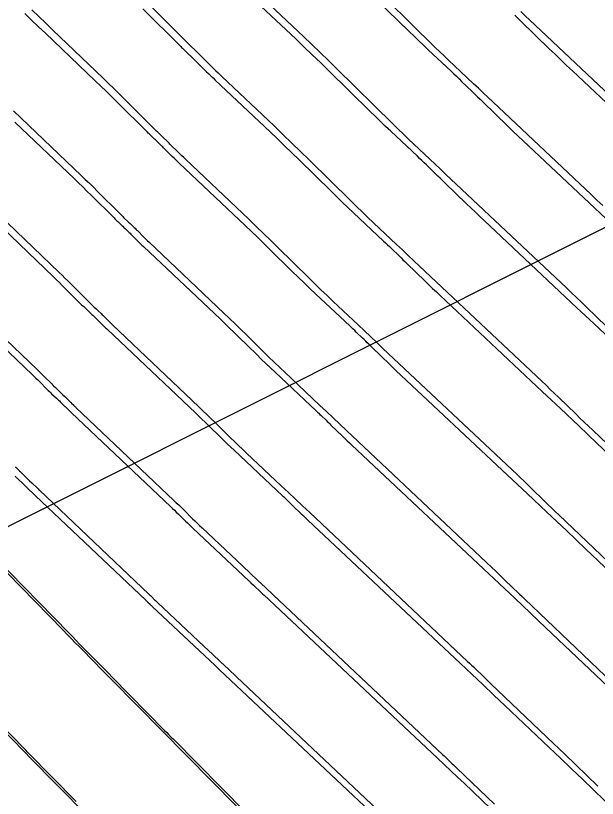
# Model space of a CAD drawing. Extents: x 954385 to 988206, y 1868364 to 1924553.
# Drawn here: x 955472.43 to 955493.03, y 1923341.77 to 1923369.5 of the extents above; entities that cross this region are included whole.
import ezdxf

# ---------------------------------------------------------------- set-up
doc = ezdxf.new("R2010")
doc.units = 0
for name, color, linetype in [('16', 7, 'Continuous'), ('26', 7, 'Continuous'), ('6', 7, 'Continuous'), ('7', 7, 'Continuous')]:
    doc.layers.add(name, color=color, linetype=linetype)

msp = doc.modelspace()

# ---------------------------------------------------------------- linework, layer by layer
at = {"layer": '16'}
for points in [[(955493.224, 1923362.774), (955493.018, 1923362.97), (955492.811, 1923363.166), (955489.331, 1923366.445), (955489.159, 1923366.607), (955488.988, 1923366.769), (955488.816, 1923366.93), (955488.645, 1923367.092), (955487.959, 1923367.738), (955487.788, 1923367.901), (955487.618, 1923368.064), (955487.449, 1923368.227), (955487.28, 1923368.392), (955484.732, 1923370.899)], [(955481.023, 1923370.281), (955482.621, 1923368.763), (955482.916, 1923368.481), (955483.21, 1923368.199), (955483.503, 1923367.914), (955483.794, 1923367.629), (955485.789, 1923365.666), (955485.974, 1923365.486), (955486.159, 1923365.307), (955486.345, 1923365.128), (955486.532, 1923364.951), (955487.283, 1923364.243), (955487.47, 1923364.066), (955487.658, 1923363.889), (955487.846, 1923363.713), (955488.033, 1923363.536), (955491.936, 1923359.858), (955492.116, 1923359.688), (955492.294, 1923359.518), (955492.472, 1923359.348), (955492.65, 1923359.176), (955493.359, 1923358.49)], [(955495.659, 1923348.012), (955491.665, 1923351.821), (955491.541, 1923351.939), (955491.418, 1923352.057), (955491.295, 1923352.176), (955491.172, 1923352.295), (955490.681, 1923352.77), (955490.558, 1923352.889), (955490.434, 1923353.007), (955490.31, 1923353.125), (955490.186, 1923353.242), (955485.438, 1923357.716), (955485.218, 1923357.924), (955484.998, 1923358.131), (955484.778, 1923358.338), (955484.558, 1923358.546), (955483.678, 1923359.375), (955483.459, 1923359.583), (955483.241, 1923359.792), (955483.023, 1923360.003), (955482.807, 1923360.214), (955481.716, 1923361.288), (955481.461, 1923361.537), (955481.206, 1923361.785), (955480.949, 1923362.032), (955480.692, 1923362.278), (955478.438, 1923364.418), (955478.378, 1923364.476), (955478.317, 1923364.534), (955478.257, 1923364.593), (955478.198, 1923364.652), (955477.892, 1923364.956), (955477.866, 1923364.982), (955477.84, 1923365.007), (955477.814, 1923365.033), (955477.788, 1923365.058), (955477.656, 1923365.184), (955477.576, 1923365.26), (955477.445, 1923365.386), (955477.414, 1923365.416), (955477.384, 1923365.445), (955477.354, 1923365.475), (955477.323, 1923365.505), (955476.273, 1923366.553), (955476.088, 1923366.737), (955475.901, 1923366.92), (955475.714, 1923367.103), (955475.525, 1923367.284), (955473.736, 1923368.998), (955473.491, 1923369.233), (955473.246, 1923369.469), (955473.002, 1923369.705)], [(955477.222, 1923369.828), (955478.53, 1923368.523), (955478.557, 1923368.495), (955478.584, 1923368.469), (955478.612, 1923368.442), (955478.64, 1923368.415), (955478.782, 1923368.278), (955478.854, 1923368.21), (955478.949, 1923368.118), (955478.973, 1923368.095), (955478.997, 1923368.072), (955479.021, 1923368.049), (955479.044, 1923368.026), (955479.435, 1923367.637), (955479.508, 1923367.564), (955479.582, 1923367.492), (955479.656, 1923367.421), (955479.731, 1923367.35), (955481.578, 1923365.595), (955481.893, 1923365.294), (955482.208, 1923364.991), (955482.521, 1923364.688), (955482.832, 1923364.382), (955484.298, 1923362.94), (955484.499, 1923362.744), (955484.7, 1923362.549), (955484.902, 1923362.356), (955485.105, 1923362.163), (955485.92, 1923361.395), (955486.124, 1923361.202), (955486.328, 1923361.01), (955486.532, 1923360.818), (955486.736, 1923360.626), (955491.061, 1923356.55), (955491.213, 1923356.406), (955491.364, 1923356.262), (955491.515, 1923356.118), (955491.665, 1923355.973), (955492.265, 1923355.392), (955492.416, 1923355.247), (955492.566, 1923355.102), (955492.717, 1923354.958), (955492.868, 1923354.814), (955498.129, 1923349.795)], [(955493.686, 1923366.474), (955490.629, 1923369.355), (955490.473, 1923369.501), (955490.318, 1923369.648)], [(955472.354, 1923366.136), (955472.626, 1923365.874), (955474.747, 1923363.844), (955474.892, 1923363.703), (955475.037, 1923363.563), (955475.181, 1923363.421), (955475.325, 1923363.278), (955476.117, 1923362.488), (955476.15, 1923362.455), (955476.184, 1923362.422), (955476.217, 1923362.39), (955476.251, 1923362.357), (955476.423, 1923362.192), (955476.481, 1923362.136), (955476.626, 1923361.998), (955476.655, 1923361.97), (955476.684, 1923361.942), (955476.712, 1923361.914), (955476.741, 1923361.886), (955476.96, 1923361.668), (955477.006, 1923361.622), (955477.053, 1923361.577), (955477.099, 1923361.531), (955477.146, 1923361.487), (955479.806, 1923358.96), (955480.005, 1923358.77), (955480.204, 1923358.579), (955480.402, 1923358.387), (955480.599, 1923358.194), (955481.386, 1923357.42), (955481.583, 1923357.227), (955481.781, 1923357.035), (955481.98, 1923356.844), (955482.18, 1923356.654), (955483.196, 1923355.697), (955483.432, 1923355.474), (955483.668, 1923355.252), (955483.904, 1923355.029), (955484.14, 1923354.807), (955489.311, 1923349.934), (955489.408, 1923349.843), (955489.504, 1923349.751), (955489.6, 1923349.659), (955489.696, 1923349.567), (955490.078, 1923349.197), (955490.174, 1923349.104), (955490.27, 1923349.012), (955490.366, 1923348.92), (955490.462, 1923348.828), (955493.57, 1923345.864)], [(955471.517, 1923362.75), (955473.968, 1923360.403), (955474.071, 1923360.304), (955474.173, 1923360.205), (955474.275, 1923360.105), (955474.376, 1923360.004), (955474.911, 1923359.47), (955474.947, 1923359.435), (955474.983, 1923359.399), (955475.02, 1923359.364), (955475.056, 1923359.329), (955475.213, 1923359.179), (955475.275, 1923359.118), (955475.338, 1923359.058), (955475.464, 1923358.938), (955475.496, 1923358.907), (955475.527, 1923358.877), (955475.558, 1923358.846), (955475.589, 1923358.816), (955475.723, 1923358.683), (955475.755, 1923358.651), (955475.788, 1923358.619), (955475.821, 1923358.587), (955475.854, 1923358.555), (955478.92, 1923355.643), (955479.061, 1923355.508), (955479.202, 1923355.372), (955479.343, 1923355.236), (955479.483, 1923355.099), (955480.041, 1923354.55), (955480.18, 1923354.413), (955480.321, 1923354.277), (955480.462, 1923354.142), (955480.604, 1923354.007), (955481.833, 1923352.848), (955482.086, 1923352.611), (955482.338, 1923352.373), (955482.59, 1923352.135), (955482.843, 1923351.897), (955488.436, 1923346.626), (955488.505, 1923346.561), (955488.574, 1923346.495), (955488.643, 1923346.43), (955488.711, 1923346.364), (955488.985, 1923346.099), (955489.053, 1923346.033), (955489.121, 1923345.967), (955489.19, 1923345.901), (955489.259, 1923345.835), (955491.481, 1923343.716), (955491.874, 1923343.34), (955492.266, 1923342.964), (955492.657, 1923342.586), (955493.048, 1923342.208)], [(955470.407, 1923359.626), (955473.189, 1923356.963), (955473.249, 1923356.905), (955473.309, 1923356.847), (955473.368, 1923356.788), (955473.428, 1923356.729), (955473.705, 1923356.453), (955473.744, 1923356.414), (955473.783, 1923356.376), (955473.822, 1923356.338), (955473.861, 1923356.3), (955474.031, 1923356.138), (955474.099, 1923356.073), (955474.167, 1923356.007), (955474.332, 1923355.849), (955474.351, 1923355.831), (955474.371, 1923355.812), (955474.39, 1923355.793), (955474.409, 1923355.774), (955474.485, 1923355.698), (955474.504, 1923355.68), (955474.523, 1923355.661), (955474.543, 1923355.642), (955474.562, 1923355.624), (955478.034, 1923352.326), (955478.117, 1923352.246), (955478.201, 1923352.166), (955478.284, 1923352.085), (955478.366, 1923352.005), (955478.696, 1923351.681), (955478.778, 1923351.6), (955478.861, 1923351.519), (955478.944, 1923351.439), (955479.028, 1923351.36), (955480.471, 1923350), (955480.739, 1923349.747), (955481.008, 1923349.493), (955481.276, 1923349.24), (955481.545, 1923348.987), (955487.561, 1923343.318), (955487.603, 1923343.279), (955487.644, 1923343.24), (955487.685, 1923343.2), (955487.726, 1923343.16), (955487.891, 1923343.001), (955487.932, 1923342.961), (955487.973, 1923342.922), (955488.015, 1923342.882), (955488.056, 1923342.843), (955489.392, 1923341.568)], [(955472.41, 1923353.523), (955472.427, 1923353.506), (955472.445, 1923353.489), (955472.462, 1923353.472), (955472.479, 1923353.455), (955472.548, 1923353.387), (955472.565, 1923353.369), (955472.582, 1923353.353), (955472.6, 1923353.336), (955472.617, 1923353.319), (955472.849, 1923353.097), (955472.922, 1923353.027), (955472.995, 1923352.957), (955473.203, 1923352.758), (955473.22, 1923352.742), (955473.253, 1923352.708), (955473.264, 1923352.697), (955473.27, 1923352.692), (955477.148, 1923349.008), (955477.173, 1923348.984), (955477.199, 1923348.959), (955477.224, 1923348.935), (955477.25, 1923348.91), (955477.35, 1923348.811), (955477.376, 1923348.786), (955477.401, 1923348.762), (955477.427, 1923348.737), (955477.452, 1923348.713), (955479.109, 1923347.151), (955479.393, 1923346.883), (955479.678, 1923346.614), (955479.963, 1923346.346), (955480.247, 1923346.078), (955486.686, 1923340.01)], [(955484.678, 1923337.012), (955475.828, 1923345.976), (955475.684, 1923346.122), (955475.541, 1923346.267), (955475.398, 1923346.413), (955475.254, 1923346.559), (955474.682, 1923347.143), (955474.539, 1923347.288), (955474.395, 1923347.434), (955474.252, 1923347.58), (955474.109, 1923347.726), (955471.612, 1923350.273)], [(955469.098, 1923347.126), (955472.761, 1923343.392), (955472.794, 1923343.359), (955472.893, 1923343.258), (955482.077, 1923333.956)]]:
    msp.add_lwpolyline(points, dxfattribs=at)
at = {"layer": '26'}
msp.add_lwpolyline([(955507.131, 1923368.928), (955447.975, 1923339.285), (955451.276, 1923344.295), (955447.975, 1923339.285), (955453.965, 1923338.931)], dxfattribs=at)
at = {"layer": '6'}
msp.add_lwpolyline([(955495.502, 1923347.868), (955492.625, 1923350.603), (955491.933, 1923351.259), (955491.241, 1923351.915), (955490.547, 1923352.569), (955489.852, 1923353.223), (955485.899, 1923356.937), (955485.791, 1923357.039), (955485.683, 1923357.142), (955485.575, 1923357.245), (955485.468, 1923357.348), (955484.938, 1923357.862), (955484.882, 1923357.916), (955484.827, 1923357.97), (955484.771, 1923358.024), (955484.715, 1923358.078), (955484.493, 1923358.294), (955484.438, 1923358.348), (955484.382, 1923358.401), (955484.325, 1923358.455), (955484.269, 1923358.508), (955483.064, 1923359.639), (955482.852, 1923359.839), (955482.642, 1923360.04), (955482.433, 1923360.242), (955482.225, 1923360.444), (955481.395, 1923361.259), (955481.187, 1923361.462), (955480.978, 1923361.664), (955480.768, 1923361.865), (955480.557, 1923362.065), (955478.222, 1923364.276), (955478.16, 1923364.335), (955478.098, 1923364.395), (955478.037, 1923364.455), (955477.976, 1923364.515), (955477.662, 1923364.826), (955477.636, 1923364.852), (955477.61, 1923364.877), (955477.584, 1923364.903), (955477.558, 1923364.928), (955477.453, 1923365.028), (955477.426, 1923365.054), (955477.4, 1923365.079), (955477.374, 1923365.104), (955477.347, 1923365.129), (955477.216, 1923365.253), (955477.186, 1923365.283), (955477.155, 1923365.312), (955477.125, 1923365.341), (955477.095, 1923365.371), (955476.013, 1923366.447), (955475.822, 1923366.635), (955475.631, 1923366.823), (955475.438, 1923367.01), (955475.244, 1923367.195), (955473.48, 1923368.88), (955473.236, 1923369.113), (955472.993, 1923369.347), (955472.751, 1923369.581)], dxfattribs=at)
at = {"layer": '7'}
for points in [[(955484.419, 1923370.849), (955486.374, 1923368.932), (955486.538, 1923368.772), (955486.703, 1923368.612), (955486.869, 1923368.454), (955487.036, 1923368.297), (955487.849, 1923367.533), (955487.943, 1923367.444), (955488.038, 1923367.354), (955488.132, 1923367.264), (955488.225, 1923367.174), (955488.598, 1923366.811), (955488.692, 1923366.72), (955488.785, 1923366.63), (955488.878, 1923366.539), (955488.972, 1923366.449), (955489.863, 1923365.586), (955490.043, 1923365.412), (955490.223, 1923365.239), (955490.405, 1923365.067), (955490.587, 1923364.896), (955493.538, 1923362.123)], [(955493.508, 1923358.027), (955492.909, 1923358.592), (955492.309, 1923359.156), (955489.024, 1923362.243), (955488.867, 1923362.391), (955488.71, 1923362.54), (955488.554, 1923362.69), (955488.398, 1923362.84), (955487.627, 1923363.586), (955487.546, 1923363.665), (955487.466, 1923363.743), (955487.385, 1923363.821), (955487.304, 1923363.9), (955486.981, 1923364.214), (955486.9, 1923364.292), (955486.819, 1923364.37), (955486.737, 1923364.448), (955486.656, 1923364.525), (955485.716, 1923365.407), (955485.532, 1923365.581), (955485.35, 1923365.755), (955485.168, 1923365.93), (955484.987, 1923366.106), (955483.508, 1923367.556), (955483.22, 1923367.838), (955482.929, 1923368.119), (955482.638, 1923368.399), (955482.346, 1923368.677), (955480.768, 1923370.17)], [(955476.929, 1923369.749), (955478.279, 1923368.407), (955478.306, 1923368.381), (955478.333, 1923368.354), (955478.36, 1923368.328), (955478.388, 1923368.301), (955478.506, 1923368.189), (955478.53, 1923368.166), (955478.554, 1923368.144), (955478.577, 1923368.121), (955478.601, 1923368.098), (955478.696, 1923368.008), (955478.719, 1923367.985), (955478.743, 1923367.962), (955478.766, 1923367.939), (955478.789, 1923367.916), (955479.192, 1923367.517), (955479.267, 1923367.443), (955479.343, 1923367.369), (955479.419, 1923367.296), (955479.495, 1923367.223), (955481.437, 1923365.384), (955481.696, 1923365.138), (955481.954, 1923364.891), (955482.21, 1923364.643), (955482.465, 1923364.394), (955483.6, 1923363.281), (955483.798, 1923363.089), (955483.996, 1923362.897), (955484.195, 1923362.707), (955484.396, 1923362.518), (955485.462, 1923361.516), (955485.531, 1923361.451), (955485.6, 1923361.386), (955485.669, 1923361.32), (955485.737, 1923361.254), (955486.01, 1923360.989), (955486.078, 1923360.922), (955486.146, 1923360.856), (955486.214, 1923360.79), (955486.283, 1923360.724), (955486.933, 1923360.094), (955487.065, 1923359.967), (955487.196, 1923359.841), (955487.329, 1923359.715), (955487.462, 1923359.59), (955491.081, 1923356.19), (955491.728, 1923355.581), (955492.374, 1923354.971), (955493.019, 1923354.36), (955493.664, 1923353.748)], [(955494.766, 1923365.09), (955492.149, 1923367.548), (955491.943, 1923367.743), (955491.737, 1923367.939), (955491.532, 1923368.135), (955491.328, 1923368.332), (955490.317, 1923369.311), (955490.211, 1923369.413), (955490.104, 1923369.516)], [(955472.4, 1923365.732), (955474.505, 1923363.721), (955474.654, 1923363.578), (955474.802, 1923363.434), (955474.95, 1923363.29), (955475.097, 1923363.144), (955475.911, 1923362.335), (955475.944, 1923362.302), (955475.978, 1923362.27), (955476.011, 1923362.238), (955476.045, 1923362.206), (955476.189, 1923362.069), (955476.218, 1923362.041), (955476.247, 1923362.014), (955476.275, 1923361.986), (955476.304, 1923361.958), (955476.42, 1923361.848), (955476.448, 1923361.82), (955476.477, 1923361.792), (955476.506, 1923361.764), (955476.534, 1923361.736), (955476.759, 1923361.513), (955476.806, 1923361.467), (955476.854, 1923361.42), (955476.901, 1923361.375), (955476.949, 1923361.329), (955479.677, 1923358.746), (955479.84, 1923358.592), (955480.002, 1923358.436), (955480.163, 1923358.28), (955480.324, 1923358.123), (955480.965, 1923357.494), (955481.126, 1923357.337), (955481.288, 1923357.181), (955481.45, 1923357.026), (955481.613, 1923356.872), (955483.076, 1923355.499), (955483.119, 1923355.458), (955483.163, 1923355.417), (955483.206, 1923355.375), (955483.249, 1923355.334), (955483.421, 1923355.166), (955483.464, 1923355.125), (955483.507, 1923355.083), (955483.55, 1923355.041), (955483.593, 1923355), (955484.003, 1923354.602), (955484.086, 1923354.522), (955484.17, 1923354.443), (955484.253, 1923354.363), (955484.337, 1923354.284), (955489.001, 1923349.902), (955489.554, 1923349.381), (955490.107, 1923348.859), (955490.66, 1923348.337), (955491.211, 1923347.813), (955493.415, 1923345.718)], [(955471.319, 1923362.583), (955473.765, 1923360.247), (955473.87, 1923360.147), (955473.974, 1923360.046), (955474.078, 1923359.944), (955474.181, 1923359.842), (955474.728, 1923359.299), (955474.764, 1923359.263), (955474.8, 1923359.228), (955474.836, 1923359.193), (955474.873, 1923359.158), (955475.03, 1923359.009), (955475.061, 1923358.979), (955475.093, 1923358.949), (955475.124, 1923358.919), (955475.156, 1923358.889), (955475.282, 1923358.768), (955475.313, 1923358.738), (955475.344, 1923358.708), (955475.375, 1923358.677), (955475.406, 1923358.647), (955475.543, 1923358.511), (955475.576, 1923358.479), (955475.609, 1923358.446), (955475.642, 1923358.414), (955475.676, 1923358.382), (955478.797, 1923355.427), (955478.912, 1923355.318), (955479.026, 1923355.209), (955479.14, 1923355.098), (955479.253, 1923354.988), (955479.706, 1923354.544), (955479.819, 1923354.433), (955479.933, 1923354.323), (955480.048, 1923354.214), (955480.163, 1923354.105), (955481.883, 1923352.491), (955481.913, 1923352.462), (955481.944, 1923352.432), (955481.975, 1923352.403), (955482.005, 1923352.374), (955482.127, 1923352.255), (955482.188, 1923352.196), (955482.248, 1923352.137), (955482.539, 1923351.856), (955482.597, 1923351.8), (955482.656, 1923351.744), (955482.715, 1923351.687), (955482.774, 1923351.632), (955488.187, 1923346.546), (955488.581, 1923346.175), (955488.974, 1923345.804), (955489.367, 1923345.432), (955489.76, 1923345.059), (955491.329, 1923343.568), (955491.721, 1923343.195), (955492.112, 1923342.821), (955492.502, 1923342.446), (955492.891, 1923342.07), (955498.255, 1923336.879)], [(955470.239, 1923359.434), (955473.025, 1923356.774), (955473.086, 1923356.716), (955473.146, 1923356.657), (955473.206, 1923356.599), (955473.265, 1923356.54), (955473.544, 1923356.263), (955473.583, 1923356.224), (955473.622, 1923356.186), (955473.662, 1923356.148), (955473.701, 1923356.11), (955473.871, 1923355.949), (955473.905, 1923355.916), (955473.939, 1923355.884), (955473.974, 1923355.851), (955474.008, 1923355.819), (955474.173, 1923355.66), (955474.192, 1923355.642), (955474.211, 1923355.623), (955474.231, 1923355.604), (955474.25, 1923355.585), (955474.326, 1923355.509), (955474.345, 1923355.491), (955474.364, 1923355.472), (955474.384, 1923355.453), (955474.403, 1923355.435), (955477.917, 1923352.109), (955477.984, 1923352.045), (955478.05, 1923351.981), (955478.117, 1923351.917), (955478.183, 1923351.852), (955478.446, 1923351.594), (955478.513, 1923351.529), (955478.579, 1923351.465), (955478.646, 1923351.401), (955478.713, 1923351.338), (955480.689, 1923349.482), (955480.707, 1923349.465), (955480.725, 1923349.448), (955480.743, 1923349.431), (955480.761, 1923349.413), (955480.85, 1923349.327), (955480.904, 1923349.275), (955481.074, 1923349.11), (955481.108, 1923349.077), (955481.143, 1923349.044), (955481.177, 1923349.011), (955481.212, 1923348.979), (955487.373, 1923343.19), (955487.607, 1923342.969), (955487.841, 1923342.748), (955488.075, 1923342.527), (955488.309, 1923342.305), (955489.242, 1923341.418)], [(955486.559, 1923339.834), (955479.649, 1923346.326), (955479.629, 1923346.345), (955479.609, 1923346.365), (955479.543, 1923346.428), (955479.512, 1923346.458), (955479.496, 1923346.474), (955477.263, 1923348.571), (955477.244, 1923348.589), (955477.225, 1923348.607), (955477.206, 1923348.625), (955477.187, 1923348.643), (955477.112, 1923348.717), (955477.093, 1923348.735), (955477.074, 1923348.753), (955477.055, 1923348.772), (955477.036, 1923348.79), (955473.13, 1923352.488), (955473.115, 1923352.503), (955473.084, 1923352.533), (955473.068, 1923352.548), (955472.859, 1923352.749), (955472.823, 1923352.784), (955472.786, 1923352.819), (955472.749, 1923352.854), (955472.713, 1923352.889), (955472.477, 1923353.113), (955472.461, 1923353.128), (955472.444, 1923353.143), (955472.429, 1923353.159), (955472.413, 1923353.175)], [(955471.662, 1923350.33), (955474.305, 1923347.634), (955474.434, 1923347.503), (955474.563, 1923347.372), (955474.691, 1923347.24), (955474.82, 1923347.109), (955475.335, 1923346.584), (955475.464, 1923346.453), (955475.592, 1923346.322), (955475.721, 1923346.191), (955475.85, 1923346.06), (955477.702, 1923344.18), (955477.779, 1923344.101), (955477.857, 1923344.023), (955477.934, 1923343.944), (955478.012, 1923343.866), (955483.115, 1923338.694)], [(955474.572, 1923341.661), (955472.873, 1923343.385), (955472.835, 1923343.424), (955472.797, 1923343.464), (955469.297, 1923347.031)]]:
    msp.add_lwpolyline(points, dxfattribs=at)

doc.saveas('drawing.dxf')
